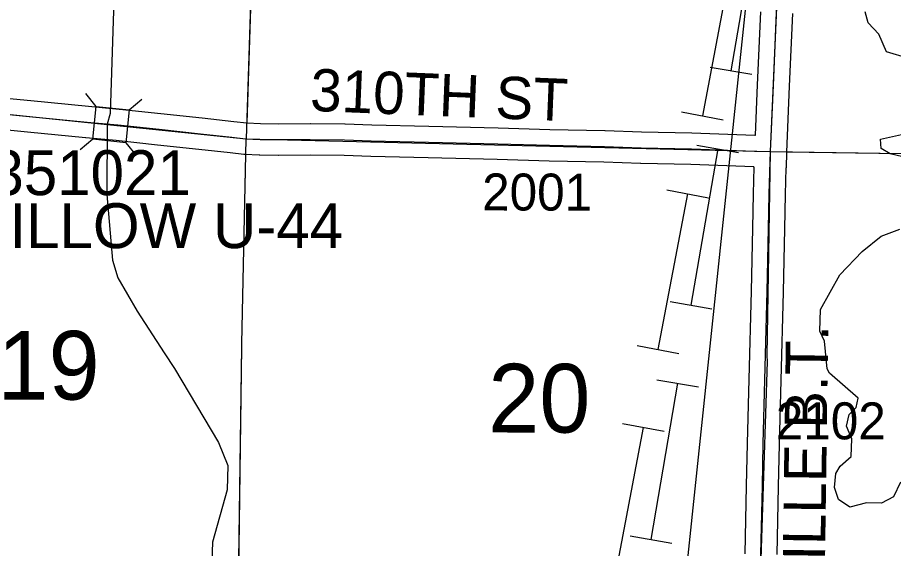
# Model space of a CAD drawing. Extents: x -157.2 to -99.3, y 12.2 to 46.2.
# Drawn here: x -134.532 to -132.874, y 18.915 to 19.92 of the extents above; entities that cross this region are included whole.
import ezdxf

# ---------------------------------------------------------------- set-up
doc = ezdxf.new("R2010")
doc.units = 0
for name, color, linetype in [('tdCoHydroRiver', 7, 'Continuous'), ('tdCoPipe', 7, 'Continuous'), ('tdCoPipe1', 7, 'Continuous'), ('tdCoPipe2', 7, 'Continuous'), ('tdCoSecRdNmbr', 7, 'Continuous'), ('tdCoSecRdTxt', 7, 'Continuous'), ('tdCoSecRteBand', 7, 'Continuous'), ('tdCoSecRteCL', 7, 'Continuous'), ('tdCoSectLine', 7, 'Continuous'), ('tdCoSectLinePart', 7, 'Continuous'), ('tdCoSectNmbr', 7, 'Continuous'), ('tdCoStrucSec', 7, 'Continuous'), ('tdCoStrucSecCoName', 7, 'Continuous'), ('tdCoStrucSecFHWANum', 7, 'Continuous'), ('tdCoSurfConc', 7, 'Continuous'), ('tdCoSurfGravel', 7, 'Continuous')]:
    doc.layers.add(name, color=color, linetype=linetype)

msp = doc.modelspace()

# ---------------------------------------------------------------- linework, layer by layer
at = {"layer": 'tdCoHydroRiver'}
for points in [[(-134.2803, 21.7245), (-134.3225, 20.7892), (-134.3571, 19.7384), (-134.3624, 19.718), (-134.363, 19.5849), (-134.3522, 19.461), (-134.3421, 19.4274), (-134.306, 19.3645), (-134.2545, 19.2852)], [(-132.8449, 19.8427), (-132.8872, 19.855), (-132.902, 19.8887), (-132.9218, 19.9098), (-132.9275, 19.9305)], [(-132.8348, 19.6513), (-132.8803, 19.6621), (-132.8973, 19.6721), (-132.8984, 19.6895), (-132.8364, 19.7035)], [(-132.9952, 19.2471), (-132.9997, 19.2551), (-133.0044, 19.3074), (-133.0133, 19.3266), (-133.0121, 19.3676), (-132.9755, 19.4328), (-132.9331, 19.4774), (-132.8975, 19.5063), (-132.8624, 19.5195)], [(-134.2545, 19.2852), (-134.2348, 19.2561), (-134.1518, 19.1156), (-134.1341, 19.0723), (-134.1354, 19.0264), (-134.1634, 18.9273), (-134.1649, 18.8735), (-134.1534, 18.8352), (-134.1192, 18.7647), (-134.0967, 18.6724), (-134.087, 18.5758), (-134.0883, 18.4795), (-134.0926, 18.4433), (-134.1143, 17.9306), (-134.107, 17.8578)], [(-132.8607, 19.0408), (-132.8742, 19.0128), (-132.8966, 19.0008), (-132.925, 19.0017), (-132.9568, 18.9932), (-132.9785, 19.008), (-132.9857, 19.0304), (-132.9833, 19.0571), (-132.975, 19.0711), (-132.954, 19.0894), (-132.953, 19.1226), (-132.9633, 19.1466), (-132.9579, 19.1685), (-132.9449, 19.1823), (-132.9412, 19.1996), (-132.9952, 19.2471)]]:
    msp.add_lwpolyline(points, dxfattribs=at)
at = {"layer": 'tdCoPipe'}
msp.add_lwpolyline([(-133.759, 16.6205), (-133.5865, 17.7778), (-133.4655, 18.0471), (-133.3685, 18.1297), (-133.2951, 18.596), (-133.1374, 20.0968), (-132.9167, 20.1674), (-132.8765, 20.8382), (-131.6756, 21.8898), (-131.4423, 22.6481), (-130.9379, 23.6667), (-130.3462, 24.8998), (-130.3405, 25.1948), (-130.2487, 25.3673), (-130.2364, 26.2904), (-130.2373, 27.9658), (-130.2301, 29.1582), (-130.2142, 30.4341), (-130.1913, 32.2243), (-130.16, 33.6013), (-130.1464, 33.8322), (-130.2014, 34.2309), (-130.2039, 34.9469)], dxfattribs=at)
at = {"layer": 'tdCoPipe1'}
for p, q in [((-133.2752, 19.7414), (-133.1964, 19.7264)), ((-133.3032, 19.5941), (-133.2245, 19.5791)), ((-133.3593, 19.2993), (-133.2805, 19.2844)), ((-133.3873, 19.152), (-133.3085, 19.137))]:
    msp.add_line(p, q, dxfattribs=at)
for points in [[(-133.1798, 20.0287), (-133.2358, 19.7339)], [(-133.2638, 19.5866), (-133.3199, 19.2919)], [(-133.3479, 19.1445), (-133.396, 18.8914), (-133.4207, 18.8569)]]:
    msp.add_lwpolyline(points, dxfattribs=at)
at = {"layer": 'tdCoPipe2'}
for p, q in [((-133.2212, 19.8261), (-133.1422, 19.8126)), ((-133.2464, 19.6782), (-133.1674, 19.6647)), ((-133.2969, 19.3825), (-133.2179, 19.369)), ((-133.3222, 19.2347), (-133.2432, 19.2212)), ((-133.3727, 18.9389), (-133.2937, 18.9255))]:
    msp.add_line(p, q, dxfattribs=at)
for points in [[(-133.0552, 20.0262), (-133.1466, 20.0249), (-133.1817, 19.8194)], [(-133.2069, 19.6715), (-133.2574, 19.3758)], [(-133.2827, 19.2279), (-133.3332, 18.9322)]]:
    msp.add_lwpolyline(points, dxfattribs=at)
at = {"layer": 'tdCoSecRteBand'}
for points in [[(-133.1357, 19.6971), (-133.1357, 19.6973), (-133.1354, 19.6973), (-133.1313, 19.7927), (-133.1313, 19.7927), (-133.1313, 19.7927), (-133.1254, 19.9306)], [(-133.0655, 19.9279), (-133.0714, 19.7901), (-133.0767, 19.6654), (-133.0774, 19.6356), (-133.0777, 19.6356), (-133.0793, 19.5848), (-133.0806, 19.5204), (-133.0806, 19.5203), (-133.0806, 19.5203), (-133.0831, 19.4007), (-133.0831, 19.4006), (-133.0831, 19.4006), (-133.0874, 19.2338), (-133.0905, 19.1125), (-133.0922, 19.0325), (-133.095, 18.9038)], [(-134.6213, 19.7739), (-134.5073, 19.7628), (-134.5073, 19.7628), (-134.5073, 19.7628), (-134.3977, 19.752), (-134.3396, 19.7468), (-134.3394, 19.7468), (-134.3391, 19.7468), (-134.2607, 19.7384), (-134.2607, 19.7384), (-134.2607, 19.7384), (-134.1827, 19.73), (-134.1827, 19.73), (-134.1826, 19.73), (-134.1229, 19.7233), (-134.1229, 19.7233), (-134.1229, 19.7233), (-134.098, 19.7205), (-134.0725, 19.7193), (-134.0384, 19.7191), (-133.9782, 19.7193), (-133.9779, 19.7193), (-133.9777, 19.7193), (-133.9129, 19.7186), (-133.9125, 19.7186), (-133.9122, 19.7186), (-133.8618, 19.7168), (-133.7535, 19.7144), (-133.7534, 19.7144), (-133.7534, 19.7144), (-133.6225, 19.7112), (-133.6224, 19.7112), (-133.6223, 19.7112), (-133.5243, 19.7082), (-133.4206, 19.706), (-133.4204, 19.706), (-133.4201, 19.706), (-133.3511, 19.7035), (-133.2561, 19.7016), (-133.2559, 19.7016), (-133.2556, 19.7015), (-133.1364, 19.6971), (-133.1357, 19.6971)], [(-133.155, 18.9052), (-133.1522, 19.0338), (-133.1522, 19.0338), (-133.1522, 19.0338), (-133.1505, 19.1139), (-133.1505, 19.1139), (-133.1505, 19.114), (-133.1474, 19.2354), (-133.1474, 19.2354), (-133.1474, 19.2354), (-133.1431, 19.402), (-133.1406, 19.5216), (-133.1393, 19.5861), (-133.1393, 19.5863), (-133.1393, 19.5865), (-133.1376, 19.6371), (-133.1381, 19.6371), (-133.1383, 19.6371), (-133.1385, 19.6372), (-133.2576, 19.6416), (-133.3525, 19.6435), (-133.3528, 19.6436), (-133.353, 19.6436), (-133.4221, 19.646), (-133.5257, 19.6482), (-133.5258, 19.6482), (-133.5259, 19.6482), (-133.624, 19.6512), (-133.7548, 19.6544), (-133.8633, 19.6569), (-133.8635, 19.6569), (-133.8637, 19.6569), (-133.9139, 19.6586), (-133.9782, 19.6593), (-134.0384, 19.6591), (-134.0385, 19.6591), (-134.0387, 19.6591), (-134.0735, 19.6593), (-134.074, 19.6593), (-134.0746, 19.6594), (-134.1017, 19.6606), (-134.1028, 19.6606), (-134.1038, 19.6608), (-134.1296, 19.6637), (-134.1892, 19.6704), (-134.2671, 19.6787), (-134.3452, 19.6871), (-134.4032, 19.6922), (-134.4033, 19.6923), (-134.4034, 19.6923), (-134.5132, 19.7031), (-134.6273, 19.7142)]]:
    msp.add_lwpolyline(points, dxfattribs=at)
at = {"layer": 'tdCoSecRteCL'}
for points in [[(-133.1067, 19.6664), (-133.1014, 19.7914), (-133.0954, 19.9293), (-133.0873, 20.1046), (-133.0787, 20.2962), (-133.0723, 20.4417), (-133.0661, 20.5818), (-133.0615, 20.685)], [(-134.6244, 19.7441), (-134.5102, 19.733), (-134.4005, 19.7221), (-134.3423, 19.7169), (-134.2639, 19.7086), (-134.1859, 19.7002), (-134.1263, 19.6935), (-134.1004, 19.6906), (-134.0732, 19.6893), (-134.0385, 19.6891), (-133.9781, 19.6893), (-133.9132, 19.6886), (-133.8626, 19.6869), (-133.7541, 19.6844), (-133.6232, 19.6812), (-133.525, 19.6782), (-133.4212, 19.676), (-133.3519, 19.6735), (-133.2567, 19.6716), (-133.1374, 19.6671), (-133.1067, 19.6664)], [(-133.1312, 18.6788), (-133.1288, 18.7681), (-133.125, 18.9044), (-133.1222, 19.0332), (-133.1205, 19.1132), (-133.1174, 19.2346), (-133.1131, 19.4013), (-133.1106, 19.5209), (-133.1093, 19.5856), (-133.1073, 19.6474), (-133.1067, 19.6664)]]:
    msp.add_lwpolyline(points, dxfattribs=at)
at = {"layer": 'tdCoSectLine'}
for points in [[(-134.067, 20.6937), (-134.0992, 19.6905)], [(-133.107, 19.6664), (-133.0619, 20.685)], [(-135.0355, 19.7869), (-134.0992, 19.6905)], [(-134.1154, 18.7275), (-134.1079, 19.297), (-134.1079, 19.3032), (-134.0992, 19.6905)], [(-134.0992, 19.6905), (-133.107, 19.6664)], [(-133.1316, 18.6788), (-133.1125, 19.2688), (-133.1131, 19.2806), (-133.107, 19.6664)], [(-133.107, 19.6664), (-132.1112, 19.6513)]]:
    msp.add_lwpolyline(points, dxfattribs=at)
at = {"layer": 'tdCoSectLinePart'}
for points in [[(-134.0679, 20.6657), (-134.0983, 19.7205)], [(-133.077, 19.6659), (-132.6394, 19.6593)], [(-134.115, 18.7587), (-134.1079, 19.297), (-134.1079, 19.3032), (-134.0999, 19.6605)]]:
    msp.add_lwpolyline(points, dxfattribs=at)
at = {"layer": 'tdCoStrucSec'}
for p, q in [((-134.3832, 19.7518), (-134.4029, 19.776)), ((-134.3209, 19.7454), (-134.2966, 19.7652)), ((-134.3896, 19.6895), (-134.4138, 19.6697)), ((-134.3273, 19.6831), (-134.3075, 19.6589))]:
    msp.add_line(p, q, dxfattribs=at)
msp.add_lwpolyline([(-134.3832, 19.7518), (-134.3209, 19.7454), (-134.3273, 19.6831), (-134.3896, 19.6895)], close=True, dxfattribs=at)
at = {"layer": 'tdCoSurfConc'}
msp.add_lwpolyline([(-133.146, 18.1781), (-133.1455, 18.1919), (-133.1425, 18.3363), (-133.1395, 18.4564), (-133.1372, 18.5172), (-133.1319, 18.6551), (-133.1312, 18.6788), (-133.1288, 18.7681), (-133.125, 18.9044), (-133.1222, 19.0332), (-133.1205, 19.1132), (-133.1174, 19.2346), (-133.1131, 19.4013), (-133.1106, 19.5209), (-133.1093, 19.5856), (-133.1073, 19.6474), (-133.1067, 19.6664), (-133.1014, 19.7914), (-133.0954, 19.9293), (-133.0873, 20.1046), (-133.0787, 20.2962), (-133.0723, 20.4417), (-133.0661, 20.5818), (-133.0615, 20.685)], dxfattribs=at)
at = {"layer": 'tdCoSurfGravel'}
msp.add_lwpolyline([(-134.6244, 19.7441), (-134.5102, 19.733), (-134.4005, 19.7221), (-134.3423, 19.7169), (-134.2639, 19.7086), (-134.1859, 19.7002), (-134.1263, 19.6935), (-134.1004, 19.6906), (-134.0732, 19.6893), (-134.0385, 19.6891), (-133.9781, 19.6893), (-133.9132, 19.6886), (-133.8626, 19.6869), (-133.7541, 19.6844), (-133.6232, 19.6812), (-133.525, 19.6782), (-133.4212, 19.676), (-133.3519, 19.6735), (-133.2567, 19.6716), (-133.1374, 19.6671), (-133.1067, 19.6664)], dxfattribs=at)

# ---------------------------------------------------------------- texts
at = {"layer": 'tdCoSecRdNmbr'}
for s, rotation, p in [('2001', 359.8988, (-133.6528, 19.5549)), ('2102', 359.8993, (-133.097, 19.122))]:
    msp.add_text(s, height=0.07, rotation=rotation, dxfattribs=at).set_placement(p)
at = {"layer": 'tdCoSecRdTxt'}
for s, rotation, p in [('310TH ST', 357.6783, (-133.9793, 19.7435)), ('MOVILLE B.T.', 89.2, (-133.0071, 18.648))]:
    msp.add_text(s, height=0.08, rotation=rotation, dxfattribs=at).set_placement(p)
at = {"layer": 'tdCoSectNmbr'}
for s, rotation, p in [('19', 359.8981, (-134.5702, 19.1972)), ('20', 359.8988, (-133.6413, 19.1348))]:
    msp.add_text(s, height=0.13, rotation=rotation, dxfattribs=at).set_placement(p)
at = {"layer": 'tdCoStrucSecCoName'}
msp.add_text('WILLOW U-44', height=0.085, dxfattribs=at).set_placement((-134.6548, 19.4836))
at = {"layer": 'tdCoStrucSecFHWANum'}
msp.add_text('351021', height=0.085, dxfattribs=at).set_placement((-134.5835, 19.5839))

doc.saveas('drawing.dxf')
